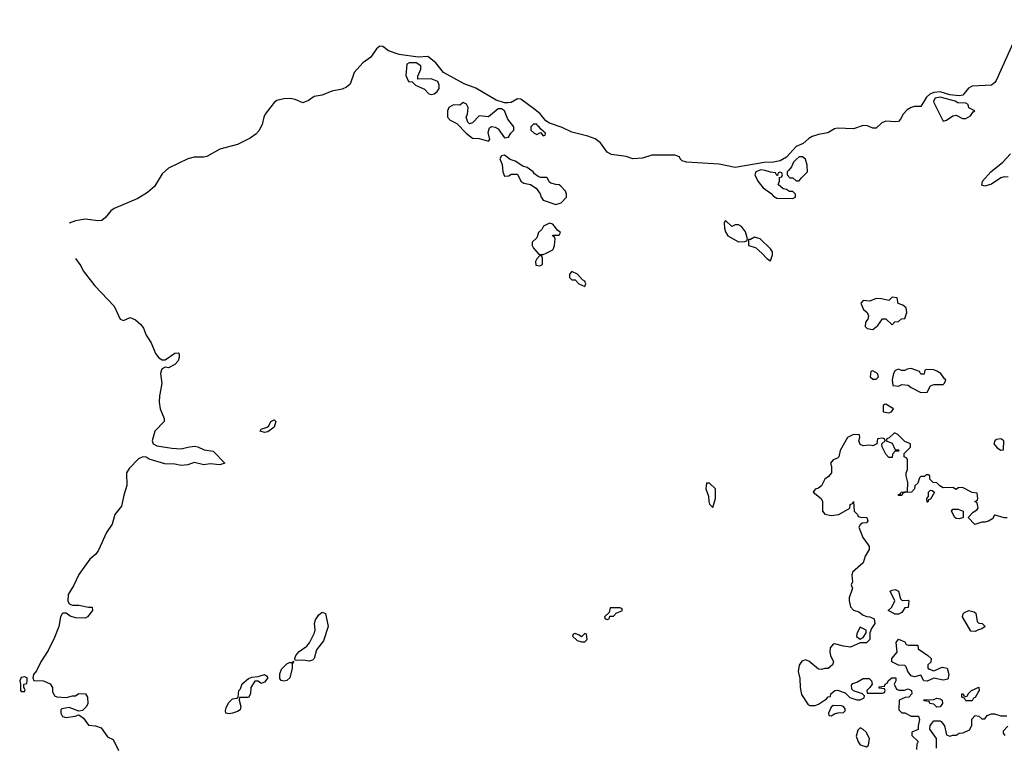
# Model space of a CAD drawing. Header units: inches. Extents: x 2601682 to 2755810, y 449311 to 584050.
# Tile 351 of 505: x 2690101 to 2696251, y 512776 to 517319. Entities that reach past the tile are written whole.
import ezdxf

# ---------------------------------------------------------------- set-up
doc = ezdxf.new("R2010")
doc.units = ezdxf.units.IN
doc.header["$MEASUREMENT"] = 0
doc.layers.add('C6591', color=7, linetype='Continuous')

msp = doc.modelspace()

# ---------------------------------------------------------------- linework, layer by layer
at = {"layer": 'C6591', "color": 2}
for points, elevation in [([(2696370, 517319), (2696199.6, 516940.4), (2696192.7, 516927.3), (2696170, 516910.8), (2696050, 516904.8), (2696028.3, 516891.7), (2695991.3, 516848.7), (2695970, 516842.6), (2695910, 516850.6), (2695850, 516867.7), (2695810, 516864.5), (2695785.5, 516854.5), (2695765.3, 516834.7), (2695730, 516776), (2695690, 516777.3), (2695668.6, 516771.4), (2695644.4, 516755.6), (2695619.6, 516730), (2695602.8, 516697.3), (2695590, 516683.6), (2695570, 516681), (2695510, 516685.3), (2695485.5, 516674.5), (2695450, 516642.6), (2695430, 516641.1), (2695396.4, 516656.4), (2695370, 516658.2), (2695310, 516637.6), (2695210, 516641.4), (2695190, 516638.5), (2695147.9, 516612.1), (2695090, 516601.5), (2695050, 516588.7), (2695030, 516577.2), (2694993.6, 516546.4), (2694950, 516526.4), (2694890, 516461.7), (2694850, 516437.4), (2694810.2, 516429.8), (2694750, 516428.2), (2694570, 516395.6), (2694470, 516416.3), (2694266, 516430), (2694238, 516438), (2694226, 516450), (2694222, 516462), (2694192.9, 516472.9), (2694050, 516474), (2693990, 516455.1), (2693930.5, 516449.5), (2693890, 516464.7), (2693797.1, 516477.1), (2693771.1, 516491.1), (2693729.6, 516550), (2693694.8, 516574.8), (2693650, 516591.9), (2693550, 516616), (2693490, 516646), (2693410, 516672.4), (2693387.6, 516687.6), (2693351, 516731), (2693319.1, 516759.1), (2693230, 516823.8), (2693210, 516825.8), (2693170, 516802.8), (2693150, 516799), (2693130, 516799.4), (2693076.6, 516816.6), (2692950.6, 516890.6), (2692877.6, 516917.6), (2692748.5, 516988.5), (2692699.8, 517050), (2692650, 517089.8), (2692590, 517085.2), (2692470, 517102), (2692405.4, 517125.4), (2692370, 517152.1), (2692350, 517154.5), (2692330, 517136.9), (2692294.4, 517085.6), (2692244.9, 517050), (2692190.4, 516990), (2692164, 516916), (2692142.4, 516897.6), (2692114, 516886), (2692050, 516873.1), (2691990, 516848.2), (2691939.5, 516840.5), (2691905.1, 516814.9), (2691870, 516799.3), (2691820.8, 516820.8), (2691790, 516826.6), (2691750, 516825.3), (2691706.5, 516813.5), (2691690, 516802.4), (2691634.4, 516730), (2691624.7, 516710), (2691615.6, 516664.4), (2691593.9, 516626.1), (2691575.1, 516604.9), (2691540, 516580), (2691460.6, 516539.4), (2691350.6, 516510), (2691270, 516465.1), (2691250, 516459.8), (2691190, 516460.4), (2691150, 516450.8), (2691030, 516392.3), (2690990, 516357.4), (2690942, 516278), (2690899.7, 516240.3), (2690838.2, 516201.8), (2690690, 516139.8), (2690670, 516126.3), (2690636.2, 516083.8), (2690614, 516066), (2690590, 516062.6), (2690510, 516072.6), (2690450, 516062.4), (2690410, 516048.7)], 2), ([(2696275.9, 516335.9), (2696250, 516337), (2696230, 516332.3), (2696170, 516292.7), (2696130, 516279), (2696110, 516286), (2696114, 516310), (2696166, 516370), (2696241.2, 516430), (2696290, 516482)], 2), ([(2690450, 515827.2), (2690483, 515783), (2690497, 515750), (2690570, 515657.4), (2690691.1, 515531.1), (2690728.8, 515448.8), (2690750, 515440.8), (2690790, 515459.3), (2690824.4, 515444.4), (2690856.4, 515416.4), (2690873.3, 515393.3), (2690890.3, 515350), (2690921.4, 515301.4), (2690950, 515235.5), (2690970, 515206.8), (2690990, 515194.8), (2691010, 515196), (2691070, 515236), (2691090, 515238), (2691096, 515230), (2691097.3, 515210), (2691090.6, 515190), (2691070, 515166), (2691030, 515146), (2691010, 515149.2), (2690990, 515139), (2690987.4, 515132.6), (2690981.1, 515110), (2690987.8, 515047.8), (2690973.8, 514970), (2690972.4, 514930), (2690978.7, 514890), (2691003.8, 514830), (2691003, 514810), (2690944.9, 514750), (2690928, 514690), (2690934.8, 514670), (2690957.5, 514657.5), (2691050, 514643), (2691110, 514639.1), (2691150, 514650.5), (2691190, 514655.5), (2691212.8, 514652.8), (2691253.7, 514633.7), (2691310, 514624.9), (2691382, 514550), (2691350, 514539.5), (2691290, 514545.6), (2691250, 514538.7), (2691190, 514554), (2691150, 514539.7), (2691110, 514536.3), (2691070, 514544.7), (2691006.9, 514546.9), (2690910, 514575.1), (2690890, 514587), (2690870, 514589.6), (2690842.9, 514577.1), (2690783.6, 514516.4), (2690767.1, 514490), (2690769.1, 514410), (2690750.3, 514350), (2690737.5, 514282.5), (2690694.3, 514230), (2690678.3, 514170), (2690643, 514117), (2690593.7, 514006.3), (2690577.2, 513982.8), (2690538, 513950), (2690470, 513854), (2690436.4, 513783.6), (2690404.2, 513730), (2690402.4, 513690), (2690410, 513671), (2690430, 513662.8), (2690470, 513664), (2690530, 513650.8), (2690550.9, 513650.9), (2690554, 513650), (2690556, 513630), (2690524.7, 513590), (2690510, 513582.7), (2690450, 513583.7), (2690415.5, 513595.5), (2690390, 513613.2), (2690370, 513614.5), (2690365.5, 513610), (2690354.9, 513590), (2690344.2, 513530), (2690318.7, 513461.3), (2690279, 513381), (2690233, 513310), (2690206.2, 513253.8), (2690186, 513230), (2690182, 513210), (2690190, 513194), (2690250, 513191.3), (2690290, 513172), (2690304.7, 513150), (2690305.4, 513125.4), (2690318, 513098), (2690332, 513092), (2690392.9, 513087.1), (2690430, 513098), (2690450, 513098), (2690470, 513111.3), (2690510.7, 513110.7), (2690524.7, 513090), (2690526, 513050), (2690518, 513030), (2690493.7, 513006.3), (2690470, 513002), (2690410, 513024), (2690364.5, 513015.5), (2690358, 513010), (2690358, 512990), (2690369.1, 512969.1), (2690390, 512962.4), (2690448, 512970), (2690470, 512978), (2690475.3, 512975.3), (2690498.4, 512958.4), (2690530, 512914.8), (2690574, 512910), (2690610, 512898), (2690650, 512841), (2690684.7, 512824.7), (2690716.9, 512756.9)], 2), ([(2696268.7, 514208.7), (2696249.1, 514209.1), (2696194, 514226), (2696190, 514226), (2696176.9, 514203.1), (2696151.6, 514188.4), (2696130, 514182), (2696110, 514182), (2696067.3, 514167.3), (2696026, 514210), (2696056.4, 514243.6), (2696080.4, 514259.6), (2696088, 514270), (2696082, 514302), (2696066, 514310), (2696082, 514318), (2696086, 514330), (2696082, 514362), (2696050, 514366), (2695990, 514398), (2695963.6, 514396.4), (2695950, 514386), (2695930, 514398), (2695870, 514395.3), (2695848.7, 514408.7), (2695830, 514428), (2695806, 514430), (2695786, 514450), (2695786, 514470), (2695776.4, 514476.4), (2695762, 514478), (2695752.7, 514467.3), (2695730, 514466), (2695722, 514458), (2695710, 514426), (2695692, 514408), (2695690.9, 514389.1), (2695671, 514369), (2695632.7, 514367.3), (2695618, 514362), (2695610, 514348), (2695590, 514348), (2695590, 514354), (2695602, 514358), (2695606, 514370), (2695646, 514374), (2695648, 514430), (2695638, 514470), (2695638, 514490), (2695646, 514510), (2695646, 514570), (2695642, 514582), (2695626, 514590), (2695626, 514610), (2695666, 514650), (2695666, 514670), (2695630, 514686), (2695586, 514730), (2695570, 514738), (2695563.6, 514736.4), (2695532.7, 514707.3), (2695518, 514702), (2695514, 514690), (2695550, 514674), (2695570, 514634), (2695590, 514634), (2695594, 514630), (2695590, 514626), (2695570, 514626), (2695552.7, 514607.3), (2695550, 514586), (2695530, 514586), (2695510, 514606), (2695487.3, 514652.7), (2695486, 514670), (2695506, 514690), (2695502, 514702), (2695490, 514706), (2695458, 514702), (2695454, 514670), (2695430, 514658), (2695410, 514662), (2695370, 514658), (2695350, 514666), (2695342, 514690), (2695348, 514710), (2695346, 514726), (2695310, 514728.7), (2695271.3, 514710), (2695226, 514630), (2695218, 514590), (2695210, 514582), (2695182, 514570), (2695166, 514550), (2695171.3, 514530), (2695171, 514490), (2695153.2, 514466.8), (2695130.7, 514449.3), (2695110, 514408.7), (2695090, 514394), (2695070, 514388), (2695058, 514370), (2695106, 514330), (2695116, 514310), (2695114.8, 514250), (2695130.6, 514230.6), (2695170, 514224), (2695218, 514230), (2695286, 514270), (2695288.4, 514291.6), (2695302, 514298), (2695310, 514311.3), (2695314, 514250), (2695334, 514230), (2695338, 514218), (2695352.7, 514212.7), (2695392, 514210), (2695398, 514190), (2695390, 514178), (2695363.6, 514176.4), (2695350, 514166), (2695342, 514150), (2695366.4, 514086.4), (2695401, 514041), (2695406, 514030), (2695406, 514010), (2695381, 513970), (2695370, 513928), (2695302, 513870), (2695298, 513850), (2695302, 513810), (2695294, 513790), (2695302, 513770), (2695282, 513710), (2695282, 513690), (2695290, 513654), (2695310, 513632), (2695342, 513622), (2695370, 513602), (2695392.7, 513592.7), (2695411.6, 513591.6), (2695438, 513578), (2695442, 513550), (2695422, 513518), (2695411.3, 513490), (2695411.3, 513450), (2695390, 513428.7), (2695350, 513428.7), (2695290, 513402), (2695246.6, 513406.6), (2695190, 513422), (2695181, 513419), (2695163.5, 513396.5), (2695161, 513370), (2695164.7, 513350), (2695184.7, 513310), (2695178, 513290), (2695151, 513269), (2695130, 513268.7), (2695110, 513262), (2695090, 513264), (2695030, 513313.2), (2695010, 513321.2), (2694986, 513314), (2694970.4, 513289.6), (2694963.8, 513250), (2694974.4, 513205.6), (2694976.3, 513150), (2694984.9, 513104.9), (2695024.5, 513044.5), (2695036.9, 513036.9), (2695070, 513036), (2695090, 513044.7), (2695140.4, 513079.6), (2695150, 513092), (2695166, 513094), (2695168, 513110), (2695191.6, 513131.6), (2695210, 513132), (2695256, 513116), (2695286, 513086), (2695330, 513072), (2695350, 513072), (2695374.6, 513085.4), (2695378, 513098), (2695366, 513110), (2695308.4, 513128.4), (2695298, 513138), (2695296.4, 513163.6), (2695305.2, 513174.8), (2695330, 513182.8), (2695370, 513206), (2695406, 513206), (2695421, 513190), (2695424.7, 513170), (2695411.3, 513148.7), (2695392, 513130), (2695394, 513114), (2695490, 513114), (2695502, 513118), (2695506, 513130), (2695502, 513142), (2695470, 513146), (2695470, 513154), (2695502, 513158), (2695506, 513170), (2695522, 513178), (2695526, 513190), (2695548, 513210), (2695574, 513210), (2695574, 513190), (2695562, 513170), (2695578, 513138), (2695592.7, 513132.7), (2695627.3, 513132.7), (2695650, 513142), (2695672, 513130), (2695674, 513110), (2695654, 513090), (2695632.7, 513087.3), (2695594, 513070), (2695592, 513010), (2695610, 512992), (2695630, 512992), (2695670, 512971.3), (2695714, 512970), (2695722, 512950), (2695712, 512910), (2695712, 512888), (2695674, 512870), (2695674, 512850), (2695712, 512812), (2695704.7, 512795.3), (2695702, 512762)], 6), ([(2695828, 512770), (2695828, 512830), (2695786, 512890), (2695788.4, 512911.6), (2695810, 512942), (2695850, 512942), (2695856.9, 512936.9), (2695878, 512910), (2695890, 512854), (2695910, 512844.7), (2695928.7, 512851.3), (2695950, 512852), (2695970, 512864.7), (2695994.6, 512865.4), (2696034.6, 512885.4), (2696047.3, 512912.7), (2696048.4, 512951.6), (2696070, 512974), (2696091.3, 512971.3), (2696110, 512954), (2696130, 512954), (2696144.7, 512975.3), (2696170, 512984.7), (2696190, 512984.7), (2696230, 512972), (2696267.3, 512972.7)], 6), ([(2696272, 512908), (2696243.6, 512876.4), (2696243.6, 512863.6), (2696254, 512850)], 6)]:
    msp.add_lwpolyline(points, dxfattribs=dict(at, elevation=elevation))
for points, elevation in [([(2692578, 517050), (2692534, 517050), (2692518, 517042), (2692512, 516970), (2692530, 516934), (2692552, 516932), (2692574, 516910), (2692630, 516884.7), (2692656.9, 516856.9), (2692670, 516851.3), (2692690, 516856), (2692709.4, 516870.6), (2692721.2, 516890), (2692721.2, 516910), (2692712.1, 516932.1), (2692670, 516949), (2692587.3, 516947.3), (2692587.3, 516967.3), (2692606, 517010), (2692606, 517030)], 6), ([(2695850, 516834.8), (2695818.8, 516830), (2695808, 516810), (2695810, 516802), (2695870, 516684.7), (2695890, 516691), (2695930, 516718), (2695950, 516722), (2695990, 516702), (2696010, 516702), (2696040.4, 516719.6), (2696056.4, 516743.6), (2696066, 516750), (2696028.7, 516768.7), (2696026, 516790), (2696010, 516798), (2695960.9, 516800.9), (2695944, 516810)], 6), ([(2692870, 516802), (2692850, 516786), (2692810, 516788), (2692782, 516770), (2692772, 516750), (2692772, 516710), (2692790, 516692), (2692831, 516671), (2692890, 516611), (2692930, 516578.8), (2692970, 516576.3), (2693030, 516561), (2693037.2, 516570), (2693026, 516614), (2693035.5, 516644.5), (2693046.8, 516653.2), (2693070, 516648), (2693090, 516637.3), (2693130, 516582), (2693154.6, 516585.4), (2693169.1, 516610.9), (2693188, 516630), (2693188, 516650), (2693150, 516698), (2693129, 516750), (2693110, 516762.7), (2693090, 516762), (2693030, 516713.2), (2692970, 516718), (2692930, 516675.3), (2692910, 516669), (2692900.2, 516680.2), (2692888.7, 516710), (2692898, 516730), (2692902, 516770), (2692892.5, 516792.5)], 6), ([(2693330, 516666), (2693310, 516666), (2693294, 516650), (2693294, 516630), (2693314, 516610), (2693330, 516602), (2693354, 516614), (2693370, 516594), (2693382, 516598), (2693386, 516610), (2693355.3, 516635.3), (2693346, 516650), (2693335.3, 516655.3)], 6), ([(2693130, 516474), (2693110, 516468.7), (2693100.7, 516450), (2693114.8, 516414.8), (2693118, 516370), (2693130, 516342), (2693156.4, 516343.6), (2693170, 516354), (2693210, 516354), (2693232, 516310), (2693250, 516298), (2693291, 516291), (2693326.4, 516266.4), (2693351.3, 516231.3), (2693358, 516210), (2693370, 516192), (2693450, 516166), (2693483.7, 516176.3), (2693516, 516210), (2693516, 516230), (2693510, 516248), (2693480.2, 516280.2), (2693470, 516288.7), (2693449.1, 516289.1), (2693418, 516298), (2693407.3, 516307.3), (2693398, 516330), (2693392.9, 516332.9), (2693354.6, 516334.6), (2693340.2, 516340.2), (2693317.2, 516357.2), (2693308, 516370), (2693270, 516395.3), (2693244, 516404), (2693196.5, 516436.5), (2693165.2, 516445.2)], 6), ([(2694990, 516462), (2694970, 516462), (2694950, 516445.2), (2694934.8, 516430), (2694920.7, 516399.3), (2694903.6, 516376.4), (2694894, 516370), (2694894, 516350), (2694912, 516332), (2694930, 516331.3), (2694950, 516312), (2694970, 516312), (2694982, 516330), (2695022, 516370), (2695019.3, 516410), (2695009, 516449)], 6), ([(2694730, 516380.9), (2694698, 516370), (2694692, 516350), (2694712, 516310), (2694744.7, 516270), (2694794.8, 516234.8), (2694810, 516218), (2694830, 516204.7), (2694930, 516202), (2694946, 516210), (2694946, 516230), (2694930, 516246), (2694910, 516246), (2694890, 516258), (2694870, 516262), (2694838, 516290), (2694846, 516310), (2694846, 516334), (2694862, 516338), (2694866, 516350), (2694862, 516362), (2694850, 516366), (2694838, 516362), (2694834, 516346), (2694830, 516346), (2694822, 516362), (2694790, 516366), (2694758, 516378)], 6), ([(2693410, 516048.7), (2693372, 516030), (2693362, 516010), (2693342, 515990), (2693330, 515958), (2693302, 515930), (2693301, 515910), (2693310, 515892), (2693339.6, 515859.6), (2693350, 515852), (2693370, 515852), (2693390, 515862), (2693430, 515882), (2693435.3, 515890), (2693442, 515910), (2693446, 515950), (2693442, 515962), (2693428, 515970), (2693430, 515974), (2693470, 515974), (2693478, 515990), (2693462, 516002), (2693430, 516042)], 6), ([(2694510, 516066), (2694502, 516050), (2694503.6, 516016.4), (2694510, 515994), (2694524.7, 515970), (2694590, 515932), (2694630, 515934), (2694642, 515938), (2694646, 515950), (2694634, 515994), (2694610, 516028), (2694590, 516038), (2694570, 516038), (2694548, 516028)], 6), ([(2694690, 515962), (2694666, 515946), (2694654, 515946), (2694654, 515910), (2694696, 515896), (2694738.8, 515858.8), (2694767.1, 515827.1), (2694790, 515814), (2694802, 515850), (2694802, 515870), (2694790, 515888), (2694726, 515950)], 6), ([(2693350, 515846), (2693330, 515826), (2693322, 515810), (2693325.4, 515785.4), (2693350, 515782), (2693366, 515790), (2693366, 515830), (2693362, 515842)], 6), ([(2693550, 515746), (2693534, 515730), (2693534, 515710), (2693550, 515694), (2693570, 515694), (2693594, 515670), (2693630, 515654), (2693638, 515670), (2693630, 515686), (2693615.3, 515695.3), (2693586, 515730)], 6), ([(2695550, 515586), (2695530, 515566), (2695483.6, 515576.4), (2695450, 515578), (2695410, 515562), (2695370, 515566), (2695354, 515550), (2695372, 515510), (2695394, 515490), (2695402, 515470), (2695398, 515450), (2695384.7, 515430), (2695382.8, 515402.8), (2695394, 515390), (2695430, 515384.7), (2695462, 515410), (2695490, 515452), (2695511.6, 515451.6), (2695550, 515414), (2695567.3, 515432.7), (2695590, 515434), (2695608.4, 515451.6), (2695630, 515454), (2695642, 515490), (2695639, 515519), (2695616.4, 515536.4), (2695587.3, 515547.3), (2695582, 515582)], 6), ([(2695430, 515126), (2695418, 515122), (2695414, 515090), (2695430, 515074), (2695450, 515074), (2695466, 515090), (2695458, 515110)], 6), ([(2695670, 515142), (2695643.6, 515136.4), (2695630, 515128.7), (2695608.9, 515128.9), (2695590, 515138), (2695570, 515128), (2695558, 515110), (2695551.3, 515070), (2695554, 515034), (2695590, 515031.3), (2695610, 515041), (2695650, 515038), (2695670, 515022), (2695730, 514992), (2695770, 514994), (2695790, 515032), (2695810, 515042), (2695870, 515042), (2695878, 515050), (2695886, 515070), (2695876.4, 515076.4), (2695854, 515110), (2695830, 515125.2), (2695810, 515132.7), (2695766, 515134), (2695754, 515130), (2695750, 515106), (2695730, 515106), (2695722, 515122)], 6), ([(2695510, 514918), (2695503.6, 514916.4), (2695494, 514910), (2695494, 514870), (2695530, 514864.7), (2695546, 514870), (2695558, 514890)], 6), ([(2691630, 514741.2), (2691602, 514750), (2691610, 514762), (2691645.6, 514774.4), (2691656.5, 514783.5), (2691670, 514810.8), (2691690, 514821), (2691701, 514810), (2691690, 514775.3), (2691650, 514746)], 2), ([(2696230, 514702), (2696202.8, 514697.2), (2696192, 514690), (2696184.7, 514670), (2696205.4, 514645.4), (2696230, 514632), (2696246, 514634), (2696248, 514690)], 6), ([(2694410, 514426), (2694390, 514426), (2694386.8, 514390), (2694403.6, 514343.6), (2694404.7, 514310), (2694410, 514294), (2694430, 514274), (2694446, 514330), (2694446, 514390)], 6), ([(2695770, 514306), (2695768, 514330), (2695778, 514342), (2695778, 514370), (2695790, 514382), (2695799.6, 514379.6), (2695814, 514370), (2695790, 514326), (2695778, 514322), (2695774, 514306)], 6), ([(2695970, 514202), (2695950, 514204), (2695942, 514210), (2695922, 514250), (2695930, 514262), (2695963.6, 514263.6), (2695994, 514250), (2695994, 514210), (2695990, 514208)], 6), ([(2695612, 513692), (2695650, 513694), (2695654, 513690), (2695651.1, 513648.9), (2695630, 513646), (2695610, 513618), (2695590, 513608), (2695570, 513608), (2695526, 513630), (2695548.4, 513651.6), (2695568, 513690), (2695538, 513750), (2695550, 513758), (2695570, 513761), (2695590.7, 513750.7), (2695603.6, 513703.6)], 6), ([(2691910, 513314), (2691870, 513319.7), (2691830, 513317.2), (2691820.9, 513320.9), (2691819.3, 513330), (2691826.6, 513350), (2691846.2, 513373.8), (2691893.3, 513406.7), (2691911.5, 513428.5), (2691943, 513490), (2691946.3, 513510), (2691942.4, 513550), (2691948.3, 513571.7), (2691970, 513604), (2691990, 513620.7), (2692010.4, 513610.4), (2692027.7, 513530), (2691998.4, 513441.6), (2691954.6, 513385.4), (2691939.1, 513330), (2691930, 513319.3)], 2), ([(2693850, 513646), (2693790, 513646), (2693782, 513618), (2693754, 513590), (2693758, 513578), (2693770, 513574), (2693782, 513578), (2693786, 513594), (2693810, 513594), (2693827.3, 513612.7), (2693866, 513630), (2693862, 513642)], 6), ([(2696070, 513498), (2696042, 513502), (2695989, 513590), (2695994, 513610), (2696002, 513618), (2696030, 513630.8), (2696062.8, 513622.8), (2696074, 513614), (2696081, 513561), (2696091.3, 513551.3), (2696112, 513550), (2696131, 513530), (2696110, 513515.3), (2696090, 513508.7)], 6), ([(2695350, 513526), (2695330, 513486), (2695326.8, 513466.8), (2695350, 513452), (2695370, 513462), (2695388, 513490), (2695387.3, 513507.3)], 6), ([(2693630, 513486), (2693610, 513466), (2693596.4, 513476.4), (2693570, 513486), (2693558, 513482), (2693554, 513470), (2693582, 513442), (2693610, 513434), (2693630, 513434), (2693646, 513450), (2693642, 513482)], 6), ([(2695652.7, 513412.7), (2695710, 513414), (2695712, 513390), (2695774, 513350), (2695794, 513330), (2695791.6, 513308.4), (2695774, 513290), (2695774, 513270), (2695783.6, 513263.6), (2695810, 513254), (2695863.1, 513276.9), (2695894, 513270), (2695904.7, 513230), (2695898, 513202), (2695870, 513195.3), (2695810, 513208), (2695770, 513188), (2695748, 513190), (2695730, 513226), (2695690, 513215.3), (2695670, 513222), (2695649.1, 513249.1), (2695638, 513278), (2695630, 513286), (2695590, 513289), (2695548, 513310), (2695548.7, 513330), (2695582, 513370), (2695575.3, 513430), (2695590, 513452), (2695630, 513434), (2695638, 513418)], 6), ([(2691750, 513189.5), (2691733.2, 513193.2), (2691725.2, 513205.2), (2691726, 513234), (2691735.5, 513264.5), (2691770, 513297.3), (2691790, 513306.8), (2691796.4, 513303.6), (2691814, 513314), (2691802, 513298), (2691802.4, 513270), (2691787.3, 513210), (2691770, 513192.7)], 2), ([(2690130, 513216), (2690110, 513211.8), (2690100.7, 513190), (2690106, 513170), (2690104.7, 513130), (2690110, 513124.7), (2690130, 513124.7), (2690135.3, 513135.3), (2690126, 513150), (2690126, 513170), (2690146, 513174), (2690148, 513190), (2690148, 513210)], 2), ([(2691610, 513175.3), (2691590, 513188), (2691570, 513188), (2691544.7, 513150), (2691542, 513110), (2691530, 513086), (2691472.7, 513087.3), (2691471.3, 513070), (2691482.8, 513030), (2691478, 513010), (2691461.4, 512998.6), (2691430, 512989), (2691410, 512985.2), (2691389.1, 512989.1), (2691386, 513006), (2691390, 513022), (2691405.8, 513054.2), (2691430, 513078), (2691456.4, 513083.6), (2691466, 513090), (2691468.7, 513130), (2691479.3, 513140.7), (2691490, 513171.3), (2691530, 513206), (2691550, 513214.8), (2691590, 513218), (2691630, 513230.8), (2691642, 513222), (2691650.7, 513209.3), (2691630, 513182)], 2), ([(2696010, 513066), (2696002, 513082), (2695986, 513090), (2695986, 513110), (2695994, 513110), (2695998, 513098), (2696010, 513094), (2696022, 513098), (2696026, 513110), (2696046, 513130), (2696092, 513152), (2696094, 513130), (2696070, 513086), (2696058, 513082), (2696050, 513066)], 6), ([(2695830, 513026), (2695810, 513046), (2695786, 513050), (2695782, 513062), (2695750, 513066), (2695748.4, 513071.6), (2695810, 513074), (2695830, 513082), (2695850, 513078), (2695862, 513070), (2695864.7, 513050), (2695850, 513028)], 6), ([(2695182, 513038), (2695170, 513026), (2695152, 512990), (2695154, 512974), (2695170, 512972), (2695190, 512984.7), (2695211.6, 512991.6), (2695247.3, 512992.7), (2695256.4, 513003.6), (2695256.4, 513016.4), (2695246, 513030), (2695234.6, 513034.6)], 6), ([(2695350, 512898), (2695336.9, 512883.1), (2695324.7, 512844.7), (2695338, 512810), (2695350, 512792), (2695390, 512778), (2695402, 512790), (2695408.7, 512830), (2695388, 512870), (2695370, 512888)], 6)]:
    msp.add_lwpolyline(points, close=True, dxfattribs=dict(at, elevation=elevation))

doc.saveas('drawing.dxf')
